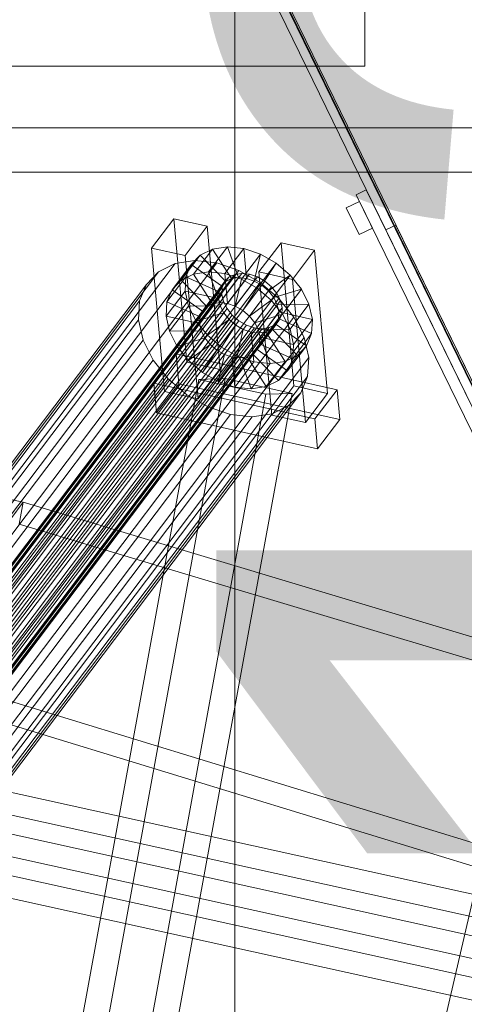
# Model space of a CAD drawing. Header units: millimetres. Extents: x -4738 to 65662, y -68080 to 6847.
# Tile 971 of 1056: x 27092 to 27212, y 652 to 916. Entities that reach past the tile are written whole.
import ezdxf

# ---------------------------------------------------------------- set-up
doc = ezdxf.new("R2010")
doc.units = ezdxf.units.MM
for name, color, linetype, lineweight in [('COTAS_P', 1, 'Continuous', 0), ('lateral_bajante_movil', 7, 'Continuous', 0), ('lateral_C09', 7, 'Continuous', 0), ('lateral_C10', 7, 'Continuous', 0)]:
    doc.layers.add(name, color=color, linetype=linetype, lineweight=lineweight)
doc.dimstyles.new('R19_100', dxfattribs={"dimtxt": 250, "dimasz": 150, "dimexe": 150, "dimexo": 80, "dimgap": 100, "dimtad": 1, "dimtih": 1, "dimtoh": 1, "dimdsep": 46, "dimcen": 0.09, "dimadec": 0, "dimazin": 0, "dimtfac": 1, "dimtdec": 4, "dimtofl": 0, "dimtmove": 0, "dimatfit": 3, "dimfxl": 1, "dimtolj": 1, "dimtzin": 0, "dimarcsym": 0})

# ---------------------------------------------------------------- blocks, each defined once
blk = doc.blocks.new('DIM_R31_9')
at = {"layer": 'COTAS_P'}
for p, q in [((26750.07, 1241), (27150.07, 1241)), ((27150.07, 1241), (27105.07, 1091)), ((27150.07, 0), (27150.07, 1241)), ((27150.07, 1241), (27195.07, 1091)), ((27150.07, 0), (27105.07, 150)), ((27150.07, 0), (27195.07, 150)), ((26750.07, 0), (27150.07, 0))]:
    blk.add_line(p, q, dxfattribs=at)
blk.add_text('1241 P', height=250, rotation=90, dxfattribs=at).set_placement((27050.07, 620.5))
blk = doc.blocks.new('DIM_R31_31')
at = {"layer": 'COTAS_P'}
for p, q in [((26795.07, 1320), (27495.07, 1320)), ((27495.07, 1320), (27450.07, 1170)), ((27495.07, 0), (27495.07, 1320)), ((27495.07, 1320), (27540.07, 1170)), ((27495.07, 0), (27450.07, 150)), ((27495.07, 0), (27540.07, 150)), ((26795.07, 0), (27495.07, 0))]:
    blk.add_line(p, q, dxfattribs=at)
blk.add_text('1320 P', height=250, rotation=90, dxfattribs=at).set_placement((27395.07, 660))

msp = doc.modelspace()

# ---------------------------------------------------------------- linework, layer by layer
at = {"layer": 'lateral_bajante_movil'}
for p, q in [((27078.492, 1096.641), (27350.067, 540)), ((27347.371, 538.685), (27075.796, 1095.325)), ((27078.226, 1095.909), (27349.801, 539.269)), ((27349.862, 539.435), (27078.287, 1096.076)), ((27185.445, 870.581), (27182.748, 869.266)), ((27182.748, 869.266), (27245.889, 739.847)), ((27185.445, 870.581), (27248.586, 741.163)), ((27183.625, 867.469), (27180.03, 865.715)), ((27183.625, 867.469), (27187.133, 860.279)), ((27180.03, 865.715), (27183.538, 858.525)), ((27190.706, 859.797), (27193.403, 861.112)), ((27193.403, 861.112), (27246.02, 753.263)), ((27187.133, 860.279), (27183.538, 858.525)), ((27243.324, 751.948), (27190.706, 859.797))]:
    msp.add_line(p, q, dxfattribs=at)
at = {"layer": 'lateral_C09'}
for p, q in [((27185.067, 903.857), (27185.067, 923.678)), ((27185.067, 903.857), (27185.067, 921.177)), ((27065.067, 903.857), (27185.067, 903.857)), ((27255.067, 887.202), (26925.067, 887.202)), ((26925.067, 875.309), (27255.067, 875.309)), ((27225.067, 727.185), (27059.954, 12)), ((27059.954, 12), (27223.826, 721.808))]:
    msp.add_line(p, q, dxfattribs=at)
at = {"layer": 'lateral_C10'}
for p, q in [((26209.054, 981.537), (27093.107, 786.554)), ((27133.647, 862.768), (27127.695, 854.898)), ((27142.669, 860.763), (27133.647, 862.768)), ((27137.122, 824.253), (27133.647, 862.768)), ((27136.717, 852.894), (27142.669, 860.763)), ((27142.669, 860.763), (27146.144, 822.248)), ((27148.068, 855.253), (27142.967, 848.507)), ((27148.068, 855.253), (27144.071, 854.648)), ((27151.103, 846.983), (27148.068, 855.253)), ((27152.458, 854.786), (27148.068, 855.253)), ((27162.518, 856.353), (27156.567, 848.483)), ((27171.541, 854.348), (27162.518, 856.353)), ((27165.993, 817.838), (27162.518, 856.353)), ((27127.695, 854.898), (27136.717, 852.894)), ((27127.695, 854.898), (27131.17, 816.383)), ((27140.74, 853.014), (27135.638, 846.269)), ((27140.193, 814.379), (27136.717, 852.894)), ((27140.74, 853.014), (27138.3, 850.462)), ((27144.071, 854.648), (27138.97, 847.903)), ((27144.071, 854.648), (27140.74, 853.014)), ((27147.631, 845.923), (27140.74, 853.014)), ((27149.209, 846.697), (27144.071, 854.648)), ((27152.458, 854.786), (27147.357, 848.041)), ((27156.942, 853.281), (27151.84, 846.536)), ((27153.182, 846.762), (27152.458, 854.786)), ((27156.942, 853.281), (27152.458, 854.786)), ((27155.306, 846.049), (27156.942, 853.281)), ((27161.214, 850.839), (27156.942, 853.281)), ((27165.589, 846.478), (27171.541, 854.348)), ((27171.541, 854.348), (27175.016, 815.833)), ((27133.981, 850.743), (27038.327, 724.269)), ((27139.324, 851.551), (27043.67, 725.077)), ((27145.193, 850.928), (27049.539, 724.453)), ((27133.981, 850.743), (27129.527, 848.559)), ((27138.3, 850.462), (27133.199, 843.717)), ((27139.324, 851.551), (27133.981, 850.743)), ((27138.3, 850.462), (27136.92, 847.166)), ((27146.476, 844.714), (27138.3, 850.462)), ((27145.193, 850.928), (27139.324, 851.551)), ((27151.187, 848.915), (27145.193, 850.928)), ((27161.214, 850.839), (27156.112, 844.094)), ((27157.33, 844.893), (27161.214, 850.839)), ((27164.983, 847.628), (27161.214, 850.839)), ((27129.527, 848.559), (27033.873, 722.085)), ((27150.06, 847.821), (27039.101, 701.111)), ((27151.953, 848.107), (27040.994, 701.397)), ((27154.033, 847.887), (27043.074, 701.176)), ((27151.187, 848.915), (27055.533, 722.441)), ((27129.527, 848.559), (27126.266, 845.147)), ((27135.638, 846.269), (27138.97, 847.903)), ((27138.97, 847.903), (27142.967, 848.507)), ((27138.97, 847.903), (27144.108, 839.952)), ((27142.967, 848.507), (27146.001, 840.238)), ((27142.967, 848.507), (27147.357, 848.041)), ((27147.357, 848.041), (27148.081, 840.017)), ((27147.357, 848.041), (27151.84, 846.536)), ((27150.06, 847.821), (27148.482, 847.047)), ((27151.953, 848.107), (27150.06, 847.821)), ((27156.898, 845.651), (27151.187, 848.915)), ((27154.033, 847.887), (27151.953, 848.107)), ((27156.156, 847.173), (27154.033, 847.887)), ((27156.567, 848.483), (27165.589, 846.478)), ((27156.567, 848.483), (27160.042, 809.968)), ((27159.115, 843.371), (27164.983, 847.628)), ((27164.983, 847.628), (27159.881, 840.882)), ((27167.992, 843.865), (27164.983, 847.628)), ((27126.266, 845.147), (27030.612, 718.673)), ((27147.326, 845.838), (27036.367, 699.128)), ((27148.482, 847.047), (27037.523, 700.337)), ((27156.156, 847.173), (27045.197, 700.463)), ((27158.18, 846.017), (27047.221, 699.306)), ((27156.898, 845.651), (27061.243, 719.177)), ((27126.266, 845.147), (27124.42, 840.741)), ((27136.92, 847.166), (27131.818, 840.421)), ((27133.199, 843.717), (27135.638, 846.269)), ((27135.638, 846.269), (27142.53, 839.178)), ((27136.92, 847.166), (27136.691, 843.35)), ((27145.822, 843.153), (27136.92, 847.166)), ((27141.374, 837.969), (27146.476, 844.714)), ((27142.53, 839.178), (27147.631, 845.923)), ((27144.108, 839.952), (27149.209, 846.697)), ((27145.822, 843.153), (27146.476, 844.714)), ((27146.001, 840.238), (27151.103, 846.983)), ((27146.476, 844.714), (27147.631, 845.923)), ((27147.326, 845.838), (27146.672, 844.277)), ((27148.482, 847.047), (27147.326, 845.838)), ((27147.631, 845.923), (27149.209, 846.697)), ((27148.081, 840.017), (27153.182, 846.762)), ((27149.209, 846.697), (27151.103, 846.983)), ((27151.84, 846.536), (27150.205, 839.304)), ((27150.205, 839.304), (27155.306, 846.049)), ((27151.103, 846.983), (27153.182, 846.762)), ((27151.84, 846.536), (27156.112, 844.094)), ((27152.228, 838.147), (27157.33, 844.893)), ((27153.182, 846.762), (27155.306, 846.049)), ((27155.306, 846.049), (27157.33, 844.893)), ((27158.18, 846.017), (27156.156, 847.173)), ((27161.936, 841.358), (27156.898, 845.651)), ((27157.33, 844.893), (27159.115, 843.371)), ((27159.965, 844.496), (27158.18, 846.017)), ((27169.064, 807.963), (27165.589, 846.478)), ((27035.605, 695.759), (27146.564, 842.469)), ((27146.672, 844.277), (27035.713, 697.566)), ((27159.965, 844.496), (27049.006, 697.785)), ((27161.391, 842.713), (27050.432, 696.003)), ((27131.59, 836.604), (27136.691, 843.35)), ((27131.818, 840.421), (27133.199, 843.717)), ((27133.199, 843.717), (27141.374, 837.969)), ((27136.691, 843.35), (27145.714, 841.345)), ((27136.691, 843.35), (27137.632, 839.274)), ((27140.72, 836.407), (27145.822, 843.153)), ((27145.714, 841.345), (27145.822, 843.153)), ((27146.672, 844.277), (27146.564, 842.469)), ((27146.564, 842.469), (27147.009, 840.539)), ((27156.112, 844.094), (27152.228, 838.147)), ((27154.013, 836.626), (27159.115, 843.371)), ((27156.112, 844.094), (27159.881, 840.882)), ((27159.115, 843.371), (27160.54, 841.589)), ((27161.391, 842.713), (27159.965, 844.496)), ((27160.54, 841.589), (27167.992, 843.865)), ((27162.359, 840.791), (27161.391, 842.713)), ((27167.992, 843.865), (27162.89, 837.119)), ((27170.036, 839.807), (27167.992, 843.865)), ((27124.42, 840.741), (27028.766, 714.266)), ((27147.009, 840.539), (27036.05, 693.828)), ((27162.359, 840.791), (27051.4, 694.081)), ((27161.936, 841.358), (27066.282, 714.883)), ((27124.42, 840.741), (27124.115, 835.639)), ((27131.59, 836.604), (27131.818, 840.421)), ((27131.818, 840.421), (27140.72, 836.407)), ((27137.632, 839.274), (27132.53, 832.529)), ((27146.159, 839.414), (27137.632, 839.274)), ((27137.632, 839.274), (27139.676, 835.217)), ((27145.714, 841.345), (27140.612, 834.6)), ((27141.058, 832.669), (27146.159, 839.414)), ((27144.108, 839.952), (27142.53, 839.178)), ((27146.001, 840.238), (27144.108, 839.952)), ((27146.159, 839.414), (27145.714, 841.345)), ((27148.081, 840.017), (27146.001, 840.238)), ((27147.127, 837.492), (27146.159, 839.414)), ((27147.009, 840.539), (27147.978, 838.617)), ((27150.205, 839.304), (27148.081, 840.017)), ((27152.228, 838.147), (27150.205, 839.304)), ((27159.881, 840.882), (27154.013, 836.626)), ((27155.439, 834.844), (27160.54, 841.589)), ((27156.407, 832.922), (27161.509, 839.667)), ((27159.881, 840.882), (27162.89, 837.119)), ((27160.54, 841.589), (27161.509, 839.667)), ((27161.509, 839.667), (27170.036, 839.807)), ((27161.509, 839.667), (27161.954, 837.736)), ((27165.959, 836.328), (27161.936, 841.358)), ((27162.804, 838.861), (27162.359, 840.791)), ((27170.036, 839.807), (27164.935, 833.062)), ((27170.976, 835.732), (27170.036, 839.807)), ((27147.978, 838.617), (27037.019, 691.906)), ((27149.403, 836.834), (27038.444, 690.124)), ((27162.696, 837.053), (27051.737, 690.343)), ((27162.804, 838.861), (27051.845, 692.15)), ((27147.127, 837.492), (27139.676, 835.217)), ((27141.374, 837.969), (27140.72, 836.407)), ((27142.53, 839.178), (27141.374, 837.969)), ((27142.026, 830.747), (27147.127, 837.492)), ((27148.553, 835.71), (27147.127, 837.492)), ((27147.978, 838.617), (27149.403, 836.834)), ((27149.403, 836.834), (27151.188, 835.313)), ((27154.013, 836.626), (27152.228, 838.147)), ((27155.439, 834.844), (27154.013, 836.626)), ((27162.89, 837.119), (27155.439, 834.844)), ((27156.852, 830.991), (27161.954, 837.736)), ((27161.954, 837.736), (27161.846, 835.929)), ((27161.954, 837.736), (27170.976, 835.732)), ((27162.042, 835.492), (27162.696, 837.053)), ((27162.696, 837.053), (27162.804, 838.861)), ((27162.89, 837.119), (27164.935, 833.062)), ((27028.461, 709.165), (27124.115, 835.639)), ((27151.188, 835.313), (27040.229, 688.603)), ((27153.212, 834.156), (27042.253, 687.446)), ((27160.887, 834.283), (27049.928, 687.572)), ((27162.042, 835.492), (27051.083, 688.781)), ((27165.959, 836.328), (27070.304, 709.853)), ((27124.115, 835.639), (27125.372, 830.191)), ((27140.612, 834.6), (27131.59, 836.604)), ((27132.53, 832.529), (27131.59, 836.604)), ((27139.676, 835.217), (27134.574, 828.471)), ((27139.676, 835.217), (27142.685, 831.454)), ((27140.72, 836.407), (27140.612, 834.6)), ((27140.612, 834.6), (27141.058, 832.669)), ((27148.553, 835.71), (27142.685, 831.454)), ((27143.451, 828.965), (27148.553, 835.71)), ((27145.237, 827.443), (27150.338, 834.189)), ((27150.338, 834.189), (27146.454, 828.242)), ((27150.338, 834.189), (27148.553, 835.71)), ((27152.362, 833.032), (27150.338, 834.189)), ((27151.188, 835.313), (27153.212, 834.156)), ((27153.212, 834.156), (27155.336, 833.443)), ((27156.407, 832.922), (27155.439, 834.844)), ((27156.09, 827.622), (27161.192, 834.367)), ((27156.744, 829.184), (27161.846, 835.929)), ((27159.308, 833.509), (27160.887, 834.283)), ((27161.192, 834.367), (27160.036, 833.158)), ((27160.887, 834.283), (27162.042, 835.492)), ((27161.846, 835.929), (27161.192, 834.367)), ((27161.192, 834.367), (27169.367, 828.619)), ((27161.846, 835.929), (27170.748, 831.916)), ((27170.976, 835.732), (27165.875, 828.986)), ((27168.692, 830.903), (27165.959, 836.328)), ((27170.748, 831.916), (27170.976, 835.732)), ((27155.336, 833.443), (27044.377, 686.733)), ((27157.415, 833.222), (27046.456, 686.512)), ((27159.308, 833.509), (27048.35, 686.798)), ((27132.53, 832.529), (27141.058, 832.669)), ((27134.574, 828.471), (27132.53, 832.529)), ((27142.685, 831.454), (27137.583, 824.709)), ((27141.058, 832.669), (27142.026, 830.747)), ((27142.685, 831.454), (27146.454, 828.242)), ((27147.26, 826.287), (27152.362, 833.032)), ((27149.384, 825.574), (27154.485, 832.319)), ((27152.362, 833.032), (27150.726, 825.8)), ((27151.463, 825.353), (27156.565, 832.098)), ((27154.485, 832.319), (27152.362, 833.032)), ((27153.357, 825.639), (27158.458, 832.384)), ((27156.565, 832.098), (27154.485, 832.319)), ((27154.485, 832.319), (27155.209, 824.295)), ((27154.935, 826.413), (27160.036, 833.158)), ((27155.336, 833.443), (27157.415, 833.222)), ((27164.935, 833.062), (27156.407, 832.922)), ((27156.852, 830.991), (27156.407, 832.922)), ((27158.458, 832.384), (27156.565, 832.098)), ((27156.565, 832.098), (27159.599, 823.829)), ((27157.415, 833.222), (27159.308, 833.509)), ((27160.036, 833.158), (27158.458, 832.384)), ((27158.458, 832.384), (27163.596, 824.433)), ((27160.036, 833.158), (27166.928, 826.067)), ((27164.935, 833.062), (27165.875, 828.986)), ((27170.748, 831.916), (27165.647, 825.17)), ((27169.367, 828.619), (27170.748, 831.916)), ((27125.372, 830.191), (27029.718, 703.716)), ((27168.692, 830.903), (27073.037, 704.429)), ((27125.372, 830.191), (27128.105, 824.766)), ((27134.574, 828.471), (27142.026, 830.747)), ((27137.583, 824.709), (27143.451, 828.965)), ((27142.026, 830.747), (27143.451, 828.965)), ((27143.451, 828.965), (27145.237, 827.443)), ((27156.09, 827.622), (27156.744, 829.184)), ((27156.744, 829.184), (27156.852, 830.991)), ((27165.647, 825.17), (27156.744, 829.184)), ((27165.875, 828.986), (27156.852, 830.991)), ((27165.875, 828.986), (27165.647, 825.17)), ((27169.948, 825.455), (27168.692, 830.903)), ((27134.271, 826.459), (27128.319, 818.59)), ((27177.578, 816.836), (27134.271, 826.459)), ((27134.995, 818.435), (27134.271, 826.459)), ((27137.583, 824.709), (27134.574, 828.471)), ((27146.454, 828.242), (27141.352, 821.497)), ((27141.352, 821.497), (27145.237, 827.443)), ((27145.237, 827.443), (27147.26, 826.287)), ((27145.624, 819.055), (27147.26, 826.287)), ((27146.454, 828.242), (27150.726, 825.8)), ((27147.26, 826.287), (27149.384, 825.574)), ((27153.357, 825.639), (27154.935, 826.413)), ((27154.935, 826.413), (27156.09, 827.622)), ((27161.826, 819.322), (27154.935, 826.413)), ((27164.266, 821.874), (27156.09, 827.622)), ((27166.928, 826.067), (27161.826, 819.322)), ((27163.596, 824.433), (27166.928, 826.067)), ((27169.367, 828.619), (27164.266, 821.874)), ((27166.928, 826.067), (27169.367, 828.619)), ((27128.105, 824.766), (27032.451, 698.292)), ((27169.948, 825.455), (27074.294, 698.98)), ((27128.105, 824.766), (27132.128, 819.736)), ((27131.17, 816.383), (27137.122, 824.253)), ((27137.122, 824.253), (27146.144, 822.248)), ((27141.352, 821.497), (27137.583, 824.709)), ((27150.726, 825.8), (27145.624, 819.055)), ((27150.108, 817.55), (27149.384, 825.574)), ((27149.384, 825.574), (27151.463, 825.353)), ((27155.209, 824.295), (27150.108, 817.55)), ((27150.726, 825.8), (27155.209, 824.295)), ((27151.463, 825.353), (27153.357, 825.639)), ((27154.498, 817.083), (27151.463, 825.353)), ((27158.495, 817.688), (27153.357, 825.639)), ((27159.599, 823.829), (27154.498, 817.083)), ((27155.209, 824.295), (27159.599, 823.829)), ((27163.596, 824.433), (27158.495, 817.688)), ((27159.599, 823.829), (27163.596, 824.433)), ((27165.647, 825.17), (27164.266, 821.874)), ((27169.644, 820.353), (27169.948, 825.455)), ((27146.144, 822.248), (27140.193, 814.379)), ((27145.624, 819.055), (27141.352, 821.497)), ((27164.266, 821.874), (27161.826, 819.322)), ((27132.128, 819.736), (27036.473, 693.262)), ((27169.644, 820.353), (27073.989, 693.879)), ((27140.39, 819.593), (27104.118, 621.092)), ((27111.198, 621.342), (27147.47, 819.843)), ((27128.319, 818.59), (27171.626, 808.967)), ((27128.319, 818.59), (27129.043, 810.566)), ((27129.043, 810.566), (27134.995, 818.435)), ((27132.128, 819.736), (27137.166, 815.443)), ((27134.995, 818.435), (27178.302, 808.812)), ((27147.47, 819.843), (27140.39, 819.593)), ((27140.39, 819.593), (27158.426, 815.583)), ((27150.108, 817.55), (27145.624, 819.055)), ((27165.506, 815.833), (27147.47, 819.843)), ((27161.826, 819.322), (27158.495, 817.688)), ((27167.798, 815.947), (27169.644, 820.353)), ((27137.166, 815.443), (27041.512, 688.968)), ((27167.798, 815.947), (27072.143, 689.472)), ((27122.154, 617.082), (27158.426, 815.583)), ((27129.234, 617.332), (27165.506, 815.833)), ((27140.193, 814.379), (27131.17, 816.383)), ((27137.166, 815.443), (27142.877, 812.178)), ((27154.498, 817.083), (27150.108, 817.55)), ((27158.495, 817.688), (27154.498, 817.083)), ((27158.426, 815.583), (27165.506, 815.833)), ((27160.042, 809.968), (27165.993, 817.838)), ((27164.537, 812.535), (27167.798, 815.947)), ((27165.993, 817.838), (27175.016, 815.833)), ((27175.016, 815.833), (27169.064, 807.963)), ((27171.626, 808.967), (27177.578, 816.836)), ((27177.578, 816.836), (27178.302, 808.812)), ((27142.877, 812.178), (27047.223, 685.704)), ((27148.871, 810.166), (27053.216, 683.692)), ((27160.083, 810.351), (27064.428, 683.876)), ((27164.537, 812.535), (27068.882, 686.06)), ((27172.35, 800.943), (27129.043, 810.566)), ((27142.877, 812.178), (27148.871, 810.166)), ((27148.871, 810.166), (27154.739, 809.543)), ((27154.739, 809.543), (27160.083, 810.351)), ((27160.083, 810.351), (27164.537, 812.535)), ((27154.739, 809.543), (27059.085, 683.068)), ((27169.064, 807.963), (27160.042, 809.968)), ((27172.35, 800.943), (27171.626, 808.967)), ((27178.302, 808.812), (27172.35, 800.943)), ((27759.344, 528.157), (26914.693, 786.554)), ((27042.092, 719.101), (27093.107, 786.554)), ((27093.107, 786.554), (27092.008, 780.674)), ((27093.107, 786.554), (27954.719, 528.157)), ((26913.594, 780.674), (27758.246, 522.277)), ((27953.62, 522.277), (27092.008, 780.674)), ((27806.234, 528.157), (26940.497, 719.101)), ((27857.032, 528.157), (26991.294, 719.101)), ((27907.829, 528.157), (27042.092, 719.101)), ((26939.398, 713.221), (27805.135, 522.277)), ((26990.195, 713.221), (27855.933, 522.277)), ((27040.993, 713.221), (27906.73, 522.277))]:
    msp.add_line(p, q, dxfattribs=at)

# ---------------------------------------------------------------- dimensions: what is measured, and where the dimension line sits
at = {"layer": 'COTAS_P'}
for p1, p2, distance, picture, middle in [((26795.067, 0), (26795.067, 1320), -700, 'DIM_R31_31', (27495.067, 660)), ((26750.067, 0), (26750.067, 1241), -400, 'DIM_R31_9', (27150.067, 620.5))]:
    dim = msp.add_aligned_dim(p1=p1, p2=p2, distance=distance, text='<> P', dimstyle='R19_100', dxfattribs=at)
    dim.commit()
    dim.dimension.update_dxf_attribs({"geometry": picture, "text_midpoint": middle})

doc.saveas('drawing.dxf')
